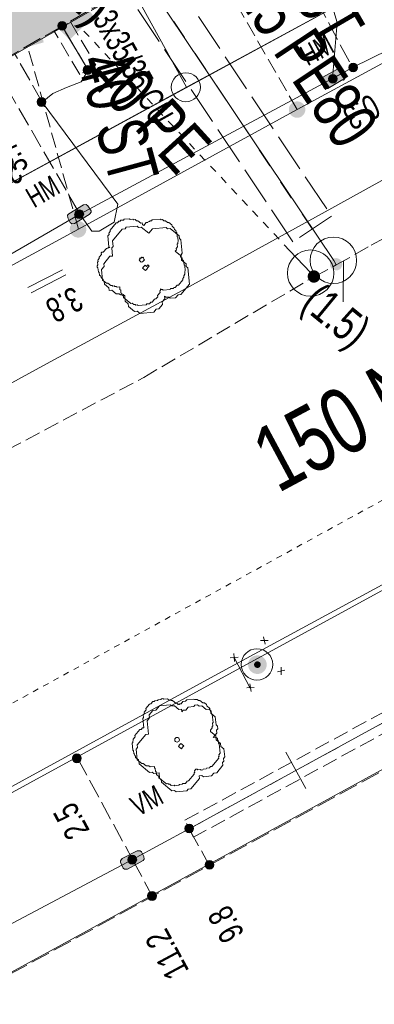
# Model space of a CAD drawing. Header units: metres. Extents: x -740 to 758, y -633 to 854.
# Tile 664 of 1056: x 168 to 176, y -199 to -178. Entities that reach past the tile are written whole.
import ezdxf

# ---------------------------------------------------------------- set-up
doc = ezdxf.new("R2010")
doc.units = ezdxf.units.M
doc.header["$MEASUREMENT"] = 0
for name, pattern in [('125_125', [0.2496, 0.1248, -0.1248]), ('166_166', [0.3328, 0.1664, -0.1664]), ('333_125', [0.4576, 0.3328, -0.1248]), ('333_333', [0.6656, 0.3328, -0.3328]), ('416_125', [0.5408, 0.416, -0.1248]), ('416_416', [0.832, 0.416, -0.416]), ('832_208', [1.04, 0.832, -0.208])]:
    doc.linetypes.add(name, pattern=pattern)
for name, color, linetype in [('Gas.LOVION', 7, 'Continuous'), ('Gis.LOVION', 7, 'Continuous'), ('Grundkarte.LOVION', 7, 'Continuous'), ('Grundkarte_Text.LOVION', 7, 'Continuous'), ('Strom.LOVION', 7, 'Continuous'), ('StromBemass.LOVION', 7, 'Continuous'), ('Wasser.LOVION', 7, 'Continuous')]:
    doc.layers.add(name, color=color, linetype=linetype)
doc.styles.add('ERSTELLTER_STIL_1', font='arial.ttf')

msp = doc.modelspace()

# ---------------------------------------------------------------- hatches: boundary and pattern name
at = {"layer": 'Gas.LOVION', "linetype": 'Continuous', "lineweight": 13}
for points in [[(168.058, -178.841), (168.762, -178.639), (168.683, -178.278), (167.949, -178.482)], [(174.36, -180.202), (174.373, -180.184), (174.384, -180.165), (174.392, -180.144), (174.397, -180.123), (174.4, -180.101), (174.4, -180.079), (174.397, -180.057), (174.392, -180.035), (174.383, -180.015), (174.373, -179.996), (174.36, -179.978), (174.345, -179.962), (174.327, -179.948), (174.309, -179.936), (174.289, -179.927), (174.268, -179.92), (174.246, -179.916), (174.224, -179.914), (174.202, -179.916), (174.18, -179.92), (174.159, -179.927), (174.139, -179.936), (174.121, -179.948), (174.104, -179.962), (174.089, -179.979), (174.076, -179.996), (174.065, -180.016), (174.057, -180.036), (174.052, -180.058), (174.049, -180.08), (174.049, -180.102), (174.052, -180.124), (174.058, -180.145), (174.066, -180.166), (174.076, -180.185), (174.089, -180.203), (174.105, -180.219), (174.122, -180.233), (174.14, -180.245), (174.16, -180.254), (174.181, -180.261), (174.203, -180.265), (174.225, -180.266), (174.247, -180.265), (174.269, -180.26), (174.29, -180.254), (174.31, -180.244), (174.328, -180.232), (174.345, -180.218)], [(174.364, -180.203), (174.377, -180.185), (174.388, -180.166), (174.396, -180.145), (174.401, -180.124), (174.404, -180.102), (174.404, -180.08), (174.401, -180.058), (174.396, -180.036), (174.387, -180.016), (174.377, -179.996), (174.364, -179.978), (174.348, -179.962), (174.331, -179.948), (174.313, -179.937), (174.293, -179.927), (174.272, -179.92), (174.25, -179.916), (174.228, -179.915), (174.206, -179.916), (174.184, -179.921), (174.163, -179.928), (174.143, -179.937), (174.124, -179.949), (174.107, -179.963), (174.092, -179.979), (174.079, -179.997), (174.069, -180.017), (174.061, -180.037), (174.055, -180.059), (174.052, -180.081), (174.052, -180.103), (174.055, -180.125), (174.061, -180.146), (174.069, -180.167), (174.08, -180.186), (174.093, -180.204), (174.108, -180.22), (174.125, -180.234), (174.144, -180.246), (174.164, -180.255), (174.185, -180.262), (174.207, -180.266), (174.229, -180.267), (174.251, -180.266), (174.273, -180.262), (174.294, -180.255), (174.314, -180.245), (174.332, -180.233), (174.349, -180.219)], [(169.638, -182.785), (169.651, -182.767), (169.661, -182.747), (169.669, -182.727), (169.675, -182.705), (169.678, -182.683), (169.677, -182.661), (169.675, -182.639), (169.669, -182.618), (169.661, -182.597), (169.65, -182.578), (169.637, -182.56), (169.622, -182.544), (169.605, -182.53), (169.586, -182.518), (169.566, -182.509), (169.545, -182.502), (169.523, -182.498), (169.501, -182.496), (169.479, -182.498), (169.457, -182.502), (169.436, -182.509), (169.416, -182.518), (169.397, -182.53), (169.38, -182.545), (169.365, -182.561), (169.352, -182.579), (169.342, -182.598), (169.334, -182.619), (169.328, -182.64), (169.325, -182.662), (169.326, -182.684), (169.328, -182.706), (169.334, -182.728), (169.342, -182.748), (169.353, -182.768), (169.366, -182.786), (169.381, -182.802), (169.398, -182.816), (169.417, -182.828), (169.437, -182.837), (169.458, -182.844), (169.48, -182.848), (169.502, -182.849), (169.524, -182.848), (169.546, -182.843), (169.567, -182.837), (169.587, -182.827), (169.606, -182.815), (169.623, -182.801)], [(169.641, -182.791), (169.654, -182.773), (169.665, -182.754), (169.673, -182.733), (169.678, -182.712), (169.681, -182.69), (169.681, -182.668), (169.678, -182.646), (169.672, -182.624), (169.664, -182.604), (169.653, -182.584), (169.64, -182.566), (169.625, -182.55), (169.608, -182.536), (169.589, -182.524), (169.569, -182.515), (169.548, -182.508), (169.526, -182.504), (169.504, -182.503), (169.482, -182.504), (169.46, -182.509), (169.439, -182.516), (169.419, -182.525), (169.401, -182.537), (169.384, -182.551), (169.368, -182.567), (169.356, -182.585), (169.345, -182.605), (169.337, -182.625), (169.331, -182.647), (169.329, -182.669), (169.329, -182.691), (169.332, -182.713), (169.337, -182.734), (169.345, -182.755), (169.356, -182.774), (169.369, -182.792), (169.384, -182.808), (169.402, -182.822), (169.42, -182.834), (169.44, -182.843), (169.461, -182.85), (169.483, -182.854), (169.505, -182.856), (169.527, -182.854), (169.549, -182.85), (169.57, -182.843), (169.59, -182.834), (169.609, -182.822), (169.626, -182.807)]]:
    msp.add_hatch(color=7, dxfattribs=at).paths.add_polyline_path(points)
at = {"layer": 'Grundkarte.LOVION', "linetype": 'Continuous', "lineweight": 18}
msp.add_hatch(color=254, dxfattribs=at).paths.add_polyline_path([(165.245, -176.826), (165.283, -176.911), (166.461, -176.263), (167.572, -178.253), (167.998, -178.98), (170.656, -177.449), (169.114, -174.674)])
at = {"layer": 'Strom.LOVION', "linetype": 'Continuous', "lineweight": 13}
for points in [[(168.695, -178.557), (169.605, -178.04), (169.497, -177.843), (168.587, -178.361)], [(174.889, -179.636), (175.21, -179.442), (175.226, -179.456), (175.253, -179.423), (175.247, -179.365), (175.177, -179.254), (175.129, -179.214), (175.1, -179.217), (174.763, -179.397), (174.736, -179.43), (174.742, -179.488), (174.812, -179.6), (174.799, -179.616), (174.831, -179.642)], [(169.623, -182.146), (169.302, -182.34), (169.275, -182.372), (169.281, -182.431), (169.335, -182.529), (169.367, -182.555), (169.426, -182.55), (169.746, -182.356), (169.786, -182.308), (169.783, -182.278), (169.713, -182.167), (169.681, -182.141)], [(170.567, -196.492), (170.904, -196.311), (170.93, -196.279), (170.925, -196.221), (170.871, -196.122), (170.839, -196.096), (170.78, -196.102), (170.456, -196.266), (170.417, -196.315), (170.42, -196.344), (170.476, -196.471), (170.508, -196.498)]]:
    msp.add_hatch(color=7, dxfattribs=at).paths.add_polyline_path(points)
at = {"layer": 'Strom.LOVION', "linetype": 'Continuous', "lineweight": 18}
for points in [[(173.525, -192.206), (173.54, -192.185), (173.552, -192.163), (173.562, -192.14), (173.568, -192.115), (173.571, -192.09), (173.571, -192.065), (173.567, -192.04), (173.561, -192.015), (173.552, -191.992), (173.54, -191.97), (173.525, -191.95), (173.507, -191.931), (173.488, -191.915), (173.466, -191.902), (173.444, -191.891), (173.42, -191.883), (173.395, -191.879), (173.369, -191.877), (173.344, -191.879), (173.32, -191.884), (173.296, -191.892), (173.273, -191.902), (173.251, -191.916), (173.232, -191.932), (173.215, -191.951), (173.2, -191.971), (173.188, -191.993), (173.179, -192.017), (173.173, -192.041), (173.169, -192.066), (173.17, -192.091), (173.173, -192.116), (173.179, -192.141), (173.189, -192.164), (173.201, -192.186), (173.216, -192.207), (173.233, -192.225), (173.253, -192.241), (173.274, -192.255), (173.297, -192.265), (173.321, -192.273), (173.346, -192.278), (173.371, -192.279), (173.396, -192.278), (173.421, -192.273), (173.445, -192.265), (173.468, -192.254), (173.489, -192.24), (173.508, -192.224)], [(173.426, -192.123), (173.431, -192.116), (173.435, -192.108), (173.438, -192.1), (173.441, -192.091), (173.442, -192.082), (173.442, -192.073), (173.44, -192.064), (173.438, -192.056), (173.435, -192.047), (173.431, -192.04), (173.425, -192.032), (173.419, -192.026), (173.412, -192.02), (173.405, -192.015), (173.396, -192.012), (173.388, -192.009), (173.379, -192.007), (173.37, -192.007), (173.361, -192.007), (173.352, -192.009), (173.344, -192.012), (173.336, -192.016), (173.328, -192.02), (173.321, -192.026), (173.315, -192.033), (173.31, -192.04), (173.306, -192.048), (173.302, -192.056), (173.3, -192.065), (173.299, -192.074), (173.299, -192.083), (173.3, -192.092), (173.302, -192.1), (173.306, -192.109), (173.31, -192.117), (173.315, -192.124), (173.322, -192.13), (173.329, -192.136), (173.336, -192.141), (173.344, -192.145), (173.353, -192.147), (173.362, -192.149), (173.371, -192.15), (173.38, -192.149), (173.388, -192.147), (173.397, -192.144), (173.405, -192.141), (173.413, -192.136), (173.419, -192.13)]]:
    msp.add_hatch(color=150, dxfattribs=at).paths.add_polyline_path(points)
at = {"layer": 'StromBemass.LOVION', "linetype": 'Continuous', "lineweight": 13}
for points in [[(169.233, -178.343), (169.24, -178.333), (169.245, -178.323), (169.25, -178.312), (169.253, -178.301), (169.254, -178.289), (169.254, -178.277), (169.252, -178.266), (169.249, -178.255), (169.245, -178.244), (169.239, -178.233), (169.233, -178.224), (169.225, -178.216), (169.216, -178.208), (169.206, -178.202), (169.195, -178.197), (169.184, -178.193), (169.173, -178.191), (169.161, -178.191), (169.149, -178.191), (169.138, -178.194), (169.127, -178.197), (169.116, -178.202), (169.106, -178.209), (169.097, -178.216), (169.089, -178.225), (169.082, -178.234), (169.077, -178.244), (169.073, -178.255), (169.07, -178.266), (169.068, -178.278), (169.068, -178.29), (169.07, -178.301), (169.073, -178.313), (169.077, -178.323), (169.083, -178.334), (169.09, -178.343), (169.098, -178.352), (169.107, -178.359), (169.117, -178.365), (169.127, -178.37), (169.138, -178.374), (169.15, -178.376), (169.161, -178.377), (169.173, -178.376), (169.185, -178.374), (169.196, -178.37), (169.206, -178.365), (169.216, -178.359), (169.225, -178.351)], [(169.233, -178.343), (169.24, -178.333), (169.245, -178.323), (169.25, -178.312), (169.253, -178.301), (169.254, -178.289), (169.254, -178.277), (169.252, -178.266), (169.249, -178.255), (169.245, -178.244), (169.239, -178.233), (169.233, -178.224), (169.225, -178.216), (169.216, -178.208), (169.206, -178.202), (169.195, -178.197), (169.184, -178.193), (169.173, -178.191), (169.161, -178.191), (169.149, -178.191), (169.138, -178.194), (169.127, -178.197), (169.116, -178.202), (169.106, -178.209), (169.097, -178.216), (169.089, -178.225), (169.082, -178.234), (169.077, -178.244), (169.073, -178.255), (169.07, -178.266), (169.068, -178.278), (169.068, -178.29), (169.07, -178.301), (169.073, -178.313), (169.077, -178.323), (169.083, -178.334), (169.09, -178.343), (169.098, -178.352), (169.107, -178.359), (169.117, -178.365), (169.127, -178.37), (169.138, -178.374), (169.15, -178.376), (169.161, -178.377), (169.173, -178.376), (169.185, -178.374), (169.196, -178.37), (169.206, -178.365), (169.216, -178.359), (169.225, -178.351)], [(169.233, -178.343), (169.24, -178.333), (169.245, -178.323), (169.25, -178.312), (169.253, -178.301), (169.254, -178.289), (169.254, -178.277), (169.252, -178.266), (169.249, -178.255), (169.245, -178.244), (169.239, -178.233), (169.233, -178.224), (169.225, -178.216), (169.216, -178.208), (169.206, -178.202), (169.195, -178.197), (169.184, -178.193), (169.173, -178.191), (169.161, -178.191), (169.149, -178.191), (169.138, -178.194), (169.127, -178.197), (169.116, -178.202), (169.106, -178.209), (169.097, -178.216), (169.089, -178.225), (169.082, -178.234), (169.077, -178.244), (169.073, -178.255), (169.07, -178.266), (169.068, -178.278), (169.068, -178.29), (169.07, -178.301), (169.073, -178.313), (169.077, -178.323), (169.083, -178.334), (169.09, -178.343), (169.098, -178.352), (169.107, -178.359), (169.117, -178.365), (169.127, -178.37), (169.138, -178.374), (169.15, -178.376), (169.161, -178.377), (169.173, -178.376), (169.185, -178.374), (169.196, -178.37), (169.206, -178.365), (169.216, -178.359), (169.225, -178.351)], [(169.782, -179.297), (169.789, -179.288), (169.795, -179.277), (169.799, -179.266), (169.802, -179.254), (169.804, -179.243), (169.804, -179.231), (169.802, -179.219), (169.799, -179.207), (169.795, -179.196), (169.789, -179.186), (169.782, -179.176), (169.774, -179.167), (169.765, -179.16), (169.754, -179.153), (169.744, -179.148), (169.732, -179.145), (169.72, -179.142), (169.708, -179.142), (169.697, -179.142), (169.685, -179.145), (169.673, -179.148), (169.663, -179.154), (169.653, -179.16), (169.643, -179.168), (169.635, -179.176), (169.628, -179.186), (169.622, -179.197), (169.618, -179.208), (169.615, -179.219), (169.614, -179.231), (169.614, -179.243), (169.615, -179.255), (169.618, -179.267), (169.623, -179.278), (169.629, -179.288), (169.636, -179.298), (169.644, -179.306), (169.653, -179.314), (169.663, -179.32), (169.674, -179.326), (169.685, -179.329), (169.697, -179.331), (169.709, -179.332), (169.721, -179.331), (169.733, -179.329), (169.744, -179.325), (169.755, -179.32), (169.765, -179.314), (169.774, -179.306)], [(175.507, -179.242), (175.513, -179.232), (175.519, -179.222), (175.523, -179.211), (175.526, -179.2), (175.528, -179.188), (175.528, -179.176), (175.526, -179.165), (175.523, -179.153), (175.519, -179.142), (175.513, -179.132), (175.506, -179.123), (175.498, -179.114), (175.489, -179.107), (175.479, -179.1), (175.469, -179.095), (175.457, -179.092), (175.446, -179.09), (175.434, -179.089), (175.422, -179.09), (175.411, -179.092), (175.4, -179.096), (175.389, -179.101), (175.379, -179.107), (175.37, -179.114), (175.362, -179.123), (175.355, -179.133), (175.35, -179.143), (175.345, -179.154), (175.343, -179.165), (175.341, -179.177), (175.341, -179.189), (175.343, -179.2), (175.346, -179.212), (175.35, -179.222), (175.356, -179.233), (175.363, -179.242), (175.371, -179.251), (175.38, -179.258), (175.39, -179.264), (175.4, -179.269), (175.411, -179.273), (175.423, -179.275), (175.435, -179.276), (175.446, -179.275), (175.458, -179.273), (175.469, -179.269), (175.48, -179.264), (175.49, -179.258), (175.499, -179.25)], [(175.507, -179.242), (175.513, -179.232), (175.519, -179.222), (175.523, -179.211), (175.526, -179.2), (175.528, -179.188), (175.528, -179.176), (175.526, -179.165), (175.523, -179.153), (175.519, -179.142), (175.513, -179.132), (175.506, -179.123), (175.498, -179.114), (175.489, -179.107), (175.479, -179.1), (175.469, -179.095), (175.457, -179.092), (175.446, -179.09), (175.434, -179.089), (175.422, -179.09), (175.411, -179.092), (175.4, -179.096), (175.389, -179.101), (175.379, -179.107), (175.37, -179.114), (175.362, -179.123), (175.355, -179.133), (175.35, -179.143), (175.345, -179.154), (175.343, -179.165), (175.341, -179.177), (175.341, -179.189), (175.343, -179.2), (175.346, -179.212), (175.35, -179.222), (175.356, -179.233), (175.363, -179.242), (175.371, -179.251), (175.38, -179.258), (175.39, -179.264), (175.4, -179.269), (175.411, -179.273), (175.423, -179.275), (175.435, -179.276), (175.446, -179.275), (175.458, -179.273), (175.469, -179.269), (175.48, -179.264), (175.49, -179.258), (175.499, -179.25)], [(175.068, -179.487), (175.074, -179.477), (175.08, -179.467), (175.084, -179.456), (175.087, -179.445), (175.089, -179.433), (175.089, -179.421), (175.087, -179.41), (175.084, -179.398), (175.08, -179.387), (175.074, -179.377), (175.067, -179.368), (175.059, -179.359), (175.05, -179.352), (175.04, -179.346), (175.03, -179.341), (175.018, -179.337), (175.007, -179.335), (174.995, -179.334), (174.984, -179.335), (174.972, -179.337), (174.961, -179.341), (174.95, -179.346), (174.941, -179.352), (174.932, -179.36), (174.924, -179.368), (174.917, -179.378), (174.911, -179.388), (174.907, -179.399), (174.904, -179.41), (174.902, -179.422), (174.903, -179.434), (174.904, -179.445), (174.907, -179.457), (174.911, -179.467), (174.917, -179.478), (174.924, -179.487), (174.932, -179.496), (174.941, -179.503), (174.951, -179.509), (174.962, -179.514), (174.973, -179.518), (174.984, -179.52), (174.996, -179.521), (175.008, -179.52), (175.019, -179.518), (175.03, -179.514), (175.041, -179.509), (175.051, -179.503), (175.06, -179.495)], [(168.789, -179.987), (168.796, -179.977), (168.802, -179.967), (168.806, -179.956), (168.809, -179.944), (168.81, -179.933), (168.81, -179.921), (168.809, -179.909), (168.806, -179.898), (168.801, -179.887), (168.796, -179.876), (168.789, -179.867), (168.78, -179.858), (168.771, -179.851), (168.761, -179.844), (168.751, -179.839), (168.739, -179.836), (168.728, -179.834), (168.716, -179.833), (168.704, -179.834), (168.693, -179.836), (168.681, -179.84), (168.671, -179.845), (168.661, -179.851), (168.652, -179.859), (168.643, -179.867), (168.637, -179.877), (168.631, -179.887), (168.627, -179.898), (168.624, -179.91), (168.622, -179.922), (168.622, -179.933), (168.624, -179.945), (168.627, -179.957), (168.631, -179.968), (168.637, -179.978), (168.644, -179.987), (168.652, -179.996), (168.661, -180.004), (168.671, -180.01), (168.682, -180.015), (168.693, -180.018), (168.705, -180.021), (168.717, -180.021), (168.728, -180.021), (168.74, -180.018), (168.751, -180.015), (168.762, -180.01), (168.772, -180.003), (168.781, -179.996)], [(169.602, -182.41), (169.61, -182.4), (169.615, -182.39), (169.62, -182.378), (169.623, -182.367), (169.624, -182.355), (169.624, -182.343), (169.623, -182.331), (169.62, -182.319), (169.615, -182.308), (169.609, -182.297), (169.602, -182.287), (169.594, -182.279), (169.584, -182.271), (169.574, -182.264), (169.563, -182.259), (169.552, -182.256), (169.54, -182.253), (169.528, -182.253), (169.516, -182.253), (169.504, -182.256), (169.492, -182.26), (169.481, -182.265), (169.471, -182.271), (169.462, -182.279), (169.454, -182.288), (169.447, -182.298), (169.441, -182.308), (169.436, -182.319), (169.433, -182.331), (169.432, -182.343), (169.432, -182.355), (169.434, -182.367), (169.437, -182.379), (169.441, -182.39), (169.447, -182.401), (169.454, -182.411), (169.462, -182.419), (169.472, -182.427), (169.482, -182.433), (169.493, -182.439), (169.504, -182.442), (169.516, -182.444), (169.528, -182.445), (169.54, -182.444), (169.552, -182.442), (169.564, -182.438), (169.575, -182.433), (169.585, -182.427), (169.594, -182.419)], [(169.552, -194.16), (169.559, -194.151), (169.565, -194.14), (169.569, -194.129), (169.572, -194.117), (169.573, -194.105), (169.573, -194.093), (169.572, -194.082), (169.569, -194.07), (169.564, -194.059), (169.558, -194.048), (169.551, -194.039), (169.543, -194.03), (169.534, -194.022), (169.524, -194.016), (169.513, -194.011), (169.502, -194.007), (169.49, -194.005), (169.478, -194.004), (169.466, -194.005), (169.454, -194.007), (169.443, -194.011), (169.432, -194.016), (169.422, -194.023), (169.413, -194.03), (169.404, -194.039), (169.397, -194.049), (169.392, -194.059), (169.387, -194.071), (169.384, -194.082), (169.383, -194.094), (169.383, -194.106), (169.384, -194.118), (169.387, -194.13), (169.392, -194.141), (169.398, -194.151), (169.405, -194.161), (169.413, -194.17), (169.422, -194.177), (169.432, -194.184), (169.443, -194.189), (169.455, -194.192), (169.466, -194.194), (169.478, -194.195), (169.49, -194.194), (169.502, -194.192), (169.513, -194.188), (169.524, -194.183), (169.534, -194.177), (169.544, -194.169)], [(171.974, -195.676), (171.981, -195.667), (171.987, -195.656), (171.991, -195.645), (171.994, -195.634), (171.995, -195.622), (171.995, -195.61), (171.994, -195.598), (171.991, -195.587), (171.986, -195.576), (171.981, -195.565), (171.974, -195.556), (171.965, -195.547), (171.956, -195.54), (171.946, -195.533), (171.935, -195.528), (171.924, -195.525), (171.912, -195.522), (171.901, -195.522), (171.889, -195.523), (171.877, -195.525), (171.866, -195.528), (171.855, -195.534), (171.845, -195.54), (171.836, -195.548), (171.828, -195.556), (171.821, -195.566), (171.815, -195.576), (171.811, -195.587), (171.808, -195.599), (171.807, -195.611), (171.807, -195.623), (171.808, -195.634), (171.811, -195.646), (171.815, -195.657), (171.821, -195.667), (171.828, -195.677), (171.836, -195.685), (171.846, -195.693), (171.856, -195.699), (171.866, -195.704), (171.878, -195.708), (171.889, -195.71), (171.901, -195.711), (171.913, -195.71), (171.925, -195.708), (171.936, -195.704), (171.947, -195.699), (171.957, -195.693), (171.966, -195.685)], [(170.746, -196.35), (170.753, -196.341), (170.758, -196.33), (170.763, -196.319), (170.766, -196.308), (170.767, -196.296), (170.767, -196.284), (170.766, -196.272), (170.763, -196.26), (170.758, -196.249), (170.752, -196.239), (170.745, -196.229), (170.737, -196.221), (170.728, -196.213), (170.718, -196.207), (170.707, -196.202), (170.696, -196.198), (170.684, -196.196), (170.672, -196.195), (170.66, -196.196), (170.648, -196.198), (170.637, -196.202), (170.626, -196.207), (170.616, -196.213), (170.607, -196.221), (170.599, -196.23), (170.592, -196.239), (170.586, -196.25), (170.582, -196.261), (170.579, -196.273), (170.577, -196.284), (170.577, -196.296), (170.579, -196.308), (170.582, -196.32), (170.586, -196.331), (170.592, -196.341), (170.599, -196.351), (170.607, -196.359), (170.617, -196.367), (170.627, -196.373), (170.638, -196.378), (170.649, -196.382), (170.661, -196.384), (170.673, -196.385), (170.684, -196.384), (170.696, -196.382), (170.708, -196.378), (170.718, -196.373), (170.728, -196.367), (170.738, -196.359)], [(170.746, -196.35), (170.753, -196.341), (170.758, -196.33), (170.763, -196.319), (170.766, -196.308), (170.767, -196.296), (170.767, -196.284), (170.766, -196.272), (170.763, -196.26), (170.758, -196.249), (170.752, -196.239), (170.745, -196.229), (170.737, -196.221), (170.728, -196.213), (170.718, -196.207), (170.707, -196.202), (170.696, -196.198), (170.684, -196.196), (170.672, -196.195), (170.66, -196.196), (170.648, -196.198), (170.637, -196.202), (170.626, -196.207), (170.616, -196.213), (170.607, -196.221), (170.599, -196.23), (170.592, -196.239), (170.586, -196.25), (170.582, -196.261), (170.579, -196.273), (170.577, -196.284), (170.577, -196.296), (170.579, -196.308), (170.582, -196.32), (170.586, -196.331), (170.592, -196.341), (170.599, -196.351), (170.607, -196.359), (170.617, -196.367), (170.627, -196.373), (170.638, -196.378), (170.649, -196.382), (170.661, -196.384), (170.673, -196.385), (170.684, -196.384), (170.696, -196.382), (170.708, -196.378), (170.718, -196.373), (170.728, -196.367), (170.738, -196.359)], [(172.409, -196.457), (172.416, -196.448), (172.421, -196.438), (172.426, -196.427), (172.429, -196.416), (172.43, -196.404), (172.43, -196.392), (172.428, -196.381), (172.426, -196.37), (172.421, -196.359), (172.416, -196.349), (172.409, -196.339), (172.401, -196.331), (172.392, -196.324), (172.382, -196.317), (172.372, -196.313), (172.36, -196.309), (172.349, -196.307), (172.338, -196.306), (172.326, -196.307), (172.315, -196.309), (172.304, -196.313), (172.293, -196.318), (172.283, -196.324), (172.274, -196.331), (172.266, -196.34), (172.26, -196.349), (172.254, -196.359), (172.25, -196.37), (172.247, -196.381), (172.246, -196.393), (172.246, -196.405), (172.247, -196.416), (172.25, -196.427), (172.254, -196.438), (172.26, -196.448), (172.267, -196.458), (172.275, -196.466), (172.284, -196.473), (172.294, -196.48), (172.304, -196.484), (172.315, -196.488), (172.327, -196.49), (172.338, -196.491), (172.35, -196.49), (172.361, -196.488), (172.372, -196.484), (172.383, -196.479), (172.392, -196.473), (172.401, -196.466)], [(171.172, -197.135), (171.179, -197.126), (171.185, -197.115), (171.19, -197.104), (171.193, -197.092), (171.194, -197.08), (171.194, -197.068), (171.193, -197.056), (171.189, -197.044), (171.185, -197.033), (171.179, -197.022), (171.172, -197.013), (171.164, -197.004), (171.154, -196.996), (171.144, -196.99), (171.133, -196.985), (171.122, -196.981), (171.11, -196.979), (171.098, -196.978), (171.086, -196.979), (171.074, -196.981), (171.062, -196.985), (171.051, -196.99), (171.041, -196.997), (171.032, -197.004), (171.024, -197.013), (171.017, -197.023), (171.011, -197.034), (171.007, -197.045), (171.004, -197.057), (171.002, -197.069), (171.002, -197.081), (171.004, -197.093), (171.007, -197.104), (171.011, -197.116), (171.017, -197.126), (171.024, -197.136), (171.032, -197.145), (171.042, -197.152), (171.052, -197.159), (171.063, -197.164), (171.074, -197.168), (171.086, -197.17), (171.098, -197.17), (171.11, -197.17), (171.122, -197.167), (171.134, -197.164), (171.145, -197.158), (171.155, -197.152), (171.164, -197.144)]]:
    msp.add_hatch(color=7, dxfattribs=at).paths.add_polyline_path(points)
at = {"layer": 'Wasser.LOVION', "linetype": 'Continuous', "lineweight": 13}
for points in [[(169.319, -178.585), (169.845, -178.075), (169.596, -177.789), (169.056, -178.315)], [(175.169, -183.517), (175.179, -183.503), (175.187, -183.488), (175.193, -183.473), (175.198, -183.457), (175.2, -183.44), (175.2, -183.423), (175.197, -183.407), (175.193, -183.39), (175.187, -183.375), (175.179, -183.36), (175.169, -183.347), (175.157, -183.334), (175.144, -183.324), (175.13, -183.315), (175.115, -183.308), (175.099, -183.303), (175.083, -183.3), (175.066, -183.299), (175.049, -183.3), (175.033, -183.303), (175.017, -183.308), (175.002, -183.315), (174.988, -183.324), (174.975, -183.335), (174.963, -183.347), (174.953, -183.361), (174.945, -183.376), (174.939, -183.391), (174.935, -183.407), (174.933, -183.424), (174.933, -183.441), (174.935, -183.457), (174.94, -183.474), (174.946, -183.489), (174.954, -183.504), (174.964, -183.517), (174.975, -183.53), (174.988, -183.54), (175.002, -183.549), (175.018, -183.556), (175.034, -183.561), (175.05, -183.564), (175.067, -183.565), (175.083, -183.564), (175.1, -183.561), (175.116, -183.556), (175.131, -183.549), (175.145, -183.54), (175.158, -183.529)], [(175.169, -183.517), (175.179, -183.503), (175.187, -183.488), (175.193, -183.473), (175.198, -183.457), (175.2, -183.44), (175.2, -183.423), (175.197, -183.407), (175.193, -183.39), (175.187, -183.375), (175.179, -183.36), (175.169, -183.347), (175.157, -183.334), (175.144, -183.324), (175.13, -183.315), (175.115, -183.308), (175.099, -183.303), (175.083, -183.3), (175.066, -183.299), (175.049, -183.3), (175.033, -183.303), (175.017, -183.308), (175.002, -183.315), (174.988, -183.324), (174.975, -183.335), (174.963, -183.347), (174.953, -183.361), (174.945, -183.376), (174.939, -183.391), (174.935, -183.407), (174.933, -183.424), (174.933, -183.441), (174.935, -183.457), (174.94, -183.474), (174.946, -183.489), (174.954, -183.504), (174.964, -183.517), (174.975, -183.53), (174.988, -183.54), (175.002, -183.549), (175.018, -183.556), (175.034, -183.561), (175.05, -183.564), (175.067, -183.565), (175.083, -183.564), (175.1, -183.561), (175.116, -183.556), (175.131, -183.549), (175.145, -183.54), (175.158, -183.529)], [(174.689, -183.779), (174.699, -183.765), (174.707, -183.75), (174.713, -183.735), (174.717, -183.719), (174.719, -183.702), (174.719, -183.686), (174.717, -183.669), (174.713, -183.653), (174.707, -183.638), (174.699, -183.623), (174.689, -183.61), (174.677, -183.598), (174.664, -183.587), (174.65, -183.578), (174.635, -183.571), (174.62, -183.566), (174.603, -183.563), (174.587, -183.562), (174.57, -183.563), (174.554, -183.566), (174.538, -183.572), (174.523, -183.579), (174.509, -183.588), (174.496, -183.598), (174.485, -183.61), (174.475, -183.624), (174.467, -183.639), (174.461, -183.654), (174.457, -183.67), (174.455, -183.687), (174.455, -183.703), (174.457, -183.72), (174.461, -183.736), (174.467, -183.751), (174.475, -183.766), (174.485, -183.779), (174.497, -183.791), (174.51, -183.802), (174.524, -183.811), (174.539, -183.818), (174.555, -183.823), (174.571, -183.826), (174.587, -183.827), (174.604, -183.826), (174.62, -183.823), (174.636, -183.817), (174.651, -183.81), (174.665, -183.801), (174.678, -183.791)], [(174.691, -183.78), (174.701, -183.767), (174.709, -183.752), (174.715, -183.737), (174.719, -183.721), (174.721, -183.704), (174.721, -183.688), (174.719, -183.671), (174.714, -183.655), (174.708, -183.639), (174.7, -183.625), (174.69, -183.611), (174.679, -183.599), (174.666, -183.589), (174.652, -183.58), (174.637, -183.573), (174.621, -183.568), (174.605, -183.565), (174.588, -183.564), (174.571, -183.565), (174.555, -183.568), (174.539, -183.573), (174.524, -183.58), (174.51, -183.589), (174.497, -183.6), (174.486, -183.612), (174.476, -183.626), (174.468, -183.64), (174.462, -183.656), (174.458, -183.672), (174.456, -183.688), (174.456, -183.705), (174.458, -183.722), (174.463, -183.738), (174.469, -183.753), (174.477, -183.768), (174.487, -183.781), (174.498, -183.793), (174.511, -183.804), (174.525, -183.813), (174.54, -183.82), (174.556, -183.825), (174.572, -183.828), (174.589, -183.829), (174.605, -183.828), (174.622, -183.825), (174.638, -183.819), (174.653, -183.812), (174.667, -183.803), (174.679, -183.793)]]:
    msp.add_hatch(color=7, dxfattribs=at).paths.add_polyline_path(points)

# ---------------------------------------------------------------- linework, layer by layer
at = {"layer": 'Gas.LOVION', "color": 5, "linetype": 'Continuous', "lineweight": 18}
msp.add_lwpolyline([(166.784, -193.625), (158.626, -198.147), (154.364, -200.352), (134.201, -211.486), (132.021, -207.325), (130.418, -204.526), (130.113, -203.979), (134.148, -201.723), (134.904, -201.294), (139.063, -199.085), (142.828, -197.091), (148.926, -193.864), (150.912, -192.857), (152.182, -192.098), (157.696, -189.091), (162.971, -186.21), (164.375, -185.452), (165.035, -185.107), (169.512, -182.674), (174.224, -180.086), (177.957, -178.065), (180.415, -176.746), (185.326, -174.079), (185.549, -173.939)], dxfattribs=at)
at = {"layer": 'Gas.LOVION', "color": 5, "linetype": '333_125', "lineweight": 18}
for points in [[(174.224, -180.086), (172.23, -176.616)], [(169.512, -182.674), (168.417, -178.732)]]:
    msp.add_lwpolyline(points, dxfattribs=at)
at = {"layer": 'Gas.LOVION', "color": 5, "linetype": '125_125', "lineweight": 18}
msp.add_lwpolyline([(166.784, -193.625), (178.467, -187.208), (184.58, -183.832), (192.114, -179.873), (192.491, -179.644)], dxfattribs=at)
at = {"layer": 'Gis.LOVION', "color": 44, "linetype": 'Continuous', "lineweight": 18}
msp.add_lwpolyline([(193.84, -180.754), (154.632, -202.188)], dxfattribs=at)
for points in [[(171.278, -183.965), (171.281, -183.994), (171.268, -184.01), (171.271, -184.039), (171.218, -184.104), (171.221, -184.133), (171.181, -184.181), (171.152, -184.184), (171.099, -184.248), (171.07, -184.251), (171.043, -184.283), (170.985, -184.289), (170.972, -184.305), (170.796, -184.322), (170.78, -184.309), (170.751, -184.312), (170.734, -184.299), (170.705, -184.301), (170.673, -184.275), (170.644, -184.278), (170.483, -184.146), (170.48, -184.117), (170.448, -184.09), (170.445, -184.061), (170.429, -184.048), (170.423, -183.989), (170.407, -183.976), (170.402, -183.917), (170.343, -183.923), (170.327, -183.91), (170.298, -183.913), (170.282, -183.9), (170.252, -183.902), (170.236, -183.889), (170.207, -183.892), (170.143, -183.839), (170.113, -183.842), (170.049, -183.789), (170.046, -183.76), (169.998, -183.72), (169.995, -183.691), (169.963, -183.665), (169.957, -183.606), (169.941, -183.593), (169.933, -183.505), (169.917, -183.492), (169.914, -183.463), (169.927, -183.447), (169.921, -183.388), (169.934, -183.372), (169.932, -183.343), (169.958, -183.31), (169.955, -183.281), (170.008, -183.217), (170.005, -183.188), (170.018, -183.172), (170.048, -183.169), (170.114, -183.088), (170.143, -183.086), (170.156, -183.069), (170.185, -183.067), (170.169, -183.053), (170.146, -182.819), (170.173, -182.787), (170.17, -182.758), (170.196, -182.726), (170.194, -182.696), (170.326, -182.536), (170.355, -182.533), (170.381, -182.501), (170.411, -182.498), (170.424, -182.482), (170.482, -182.476), (170.496, -182.46), (170.613, -182.448), (170.629, -182.462), (170.687, -182.456), (170.703, -182.469), (170.733, -182.466), (170.765, -182.493), (170.794, -182.49), (170.858, -182.543), (170.888, -182.54), (170.89, -182.569), (170.923, -182.596), (170.975, -182.531), (171.005, -182.528), (171.018, -182.512), (171.047, -182.509), (171.06, -182.493), (171.09, -182.491), (171.103, -182.474), (171.279, -182.457), (171.295, -182.47), (171.324, -182.468), (171.356, -182.494), (171.385, -182.491), (171.434, -182.531), (171.463, -182.528), (171.527, -182.581), (171.53, -182.61), (171.578, -182.65), (171.581, -182.679), (171.613, -182.705), (171.616, -182.735), (171.632, -182.748), (171.641, -182.836), (171.657, -182.849), (171.665, -182.937), (171.652, -182.953), (171.655, -182.982), (171.642, -182.998), (171.647, -183.057), (171.621, -183.089), (171.624, -183.118), (171.598, -183.15), (171.71, -183.243), (171.713, -183.272), (171.745, -183.298), (171.748, -183.328), (171.78, -183.354), (171.789, -183.442), (171.805, -183.455), (171.816, -183.572), (171.803, -183.588), (171.809, -183.647), (171.782, -183.679), (171.785, -183.708), (171.759, -183.74), (171.762, -183.77), (171.669, -183.882), (171.64, -183.885), (171.6, -183.933), (171.571, -183.936), (171.558, -183.952), (171.499, -183.958), (171.486, -183.974), (171.34, -183.988), (171.323, -183.975), (171.294, -183.978)], [(170.909, -183.365), (170.896, -183.381), (170.867, -183.384), (170.819, -183.345), (170.832, -183.329), (170.845, -183.312), (170.829, -183.299), (170.858, -183.296), (170.871, -183.28), (170.887, -183.294), (170.901, -183.277), (170.917, -183.291), (170.92, -183.32), (170.936, -183.333), (170.922, -183.349)], [(172.041, -194.338), (172.015, -194.37), (172.018, -194.399), (172.004, -194.416), (172.007, -194.445), (171.888, -194.589), (171.859, -194.592), (171.819, -194.641), (171.761, -194.646), (171.748, -194.662), (171.689, -194.668), (171.676, -194.684), (171.588, -194.693), (171.572, -194.679), (171.514, -194.685), (171.481, -194.659), (171.452, -194.662), (171.436, -194.648), (171.407, -194.651), (171.246, -194.519), (171.243, -194.49), (171.195, -194.45), (171.189, -194.392), (171.173, -194.379), (171.167, -194.32), (171.151, -194.307), (171.149, -194.278), (171.061, -194.286), (171.029, -194.26), (170.97, -194.265), (170.906, -194.213), (170.876, -194.215), (170.812, -194.163), (170.809, -194.133), (170.745, -194.081), (170.742, -194.051), (170.726, -194.038), (170.723, -194.009), (170.707, -193.996), (170.701, -193.937), (170.685, -193.924), (170.671, -193.777), (170.684, -193.761), (170.681, -193.732), (170.695, -193.716), (170.692, -193.687), (170.731, -193.639), (170.729, -193.609), (170.834, -193.481), (170.863, -193.478), (170.89, -193.446), (170.919, -193.443), (170.899, -193.238), (170.912, -193.222), (170.907, -193.163), (170.933, -193.131), (170.93, -193.102), (170.97, -193.054), (170.967, -193.024), (171.046, -192.928), (171.075, -192.925), (171.115, -192.877), (171.144, -192.874), (171.158, -192.858), (171.216, -192.852), (171.229, -192.836), (171.288, -192.83), (171.301, -192.814), (171.33, -192.812), (171.346, -192.825), (171.434, -192.816), (171.466, -192.843), (171.496, -192.84), (171.512, -192.853), (171.541, -192.85), (171.621, -192.916), (171.651, -192.913), (171.653, -192.943), (171.683, -192.94), (171.696, -192.924), (171.725, -192.921), (171.765, -192.873), (171.823, -192.867), (171.85, -192.835), (171.996, -192.82), (172.012, -192.834), (172.071, -192.828), (172.103, -192.854), (172.132, -192.851), (172.196, -192.904), (172.226, -192.901), (172.274, -192.941), (172.277, -192.97), (172.341, -193.023), (172.344, -193.052), (172.376, -193.079), (172.382, -193.137), (172.398, -193.151), (172.415, -193.326), (172.402, -193.342), (172.408, -193.401), (172.394, -193.417), (172.397, -193.446), (172.358, -193.494), (172.361, -193.524), (172.473, -193.616), (172.476, -193.645), (172.508, -193.672), (172.511, -193.701), (172.527, -193.714), (172.533, -193.773), (172.549, -193.786), (172.569, -193.991), (172.542, -194.023), (172.545, -194.052), (172.532, -194.068), (172.535, -194.098), (172.39, -194.274), (172.36, -194.277), (172.334, -194.309), (172.275, -194.315), (172.262, -194.331), (172.204, -194.337), (172.19, -194.353), (172.161, -194.356), (172.145, -194.343), (172.086, -194.348), (172.07, -194.335)]]:
    msp.add_lwpolyline(points, close=True, dxfattribs=at)
msp.add_circle((171.638, -193.701), 0.0502, dxfattribs=at)
at = {"layer": 'Grundkarte.LOVION', "color": 8, "linetype": 'Continuous', "lineweight": 18}
for points in [[(164.164, -156.39), (167.222, -161.973), (172.976, -172.464), (173.046, -172.575), (175.743, -177.484), (171.842, -179.609), (170.656, -177.449), (169.114, -174.674), (163.327, -164.156), (158.117, -154.705), (160.403, -153.3)], [(196.655, -183.094), (190.903, -186.228), (178.193, -193.175), (136.111, -216.205), (116.052, -227.181), (110.888, -229.991), (103.805, -216.792), (116.875, -209.603), (130.121, -202.397), (136.77, -198.762), (140.638, -196.61), (144.513, -194.517), (145.887, -193.762), (148.466, -192.328), (151.188, -190.85), (152.366, -190.203), (156.24, -188.11), (159.945, -186.092), (164.041, -183.859), (175.743, -177.484), (179.67, -175.327), (183.57, -173.202), (184.186, -172.846)], [(196.655, -183.094), (190.903, -186.228), (178.193, -193.175), (136.111, -216.205), (116.052, -227.181), (110.888, -229.991), (103.805, -216.792), (116.875, -209.603), (130.121, -202.397), (136.77, -198.762), (140.638, -196.61), (144.513, -194.517), (145.887, -193.762), (148.466, -192.328), (151.188, -190.85), (152.366, -190.203), (156.24, -188.11), (159.945, -186.092), (164.041, -183.859), (175.743, -177.484), (179.67, -175.327), (183.57, -173.202), (184.186, -172.846)], [(187.335, -175.434), (185.738, -176.329), (183.69, -177.446), (180.718, -179.096), (177.741, -180.688), (174.769, -182.338), (171.824, -183.956), (168.82, -185.579), (165.875, -187.197), (162.898, -188.789), (159.926, -190.439), (156.981, -192.057), (153.977, -193.681), (151.032, -195.299)], [(193.731, -180.691), (190.956, -182.233), (186.296, -184.757), (177.094, -189.795), (172.435, -192.319), (163.233, -197.357), (158.574, -199.881), (153.973, -202.4), (149.34, -204.892), (144.457, -207.557), (139.602, -210.189), (134.778, -212.848), (120.211, -220.745), (115.328, -223.409), (110.473, -226.042), (109.151, -226.733)], [(222.442, -267.881), (218.982, -266.653), (213.2, -264.647), (210.205, -263.639), (209.164, -263.268), (203.166, -264.8), (195.265, -266.814), (191.223, -267.801), (189.575, -268.169), (183.041, -272.384), (178.422, -275.318), (173.834, -278.279), (171.161, -279.959), (166.335, -270.5), (157.869, -253.742), (146.567, -234.276), (138.456, -220.232), (136.111, -216.205), (178.193, -193.175), (194.146, -222.117), (206.855, -215.17), (224.134, -205.678)]]:
    msp.add_lwpolyline(points, dxfattribs=at)
for points in [[(165.245, -176.826), (159.426, -166.282), (154.319, -156.968), (158.117, -154.705), (163.327, -164.156), (169.114, -174.674), (170.656, -177.449), (171.842, -179.609), (167.942, -181.734), (165.283, -176.911)], [(165.245, -176.826), (169.114, -174.674), (170.656, -177.449), (167.998, -178.98), (167.572, -178.253), (166.461, -176.263), (165.283, -176.911)]]:
    msp.add_lwpolyline(points, close=True, dxfattribs=at)
at = {"layer": 'Grundkarte.LOVION', "color": 253, "linetype": 'Continuous', "lineweight": 18}
for points in [[(184.186, -172.846), (183.57, -173.202), (179.67, -175.327), (175.743, -177.484), (164.041, -183.859), (159.945, -186.092), (156.24, -188.11), (152.366, -190.203)], [(136.111, -216.205), (178.193, -193.175), (194.146, -222.117), (206.855, -215.17), (224.134, -205.678), (206.855, -215.17), (194.146, -222.117), (178.193, -193.175), (190.903, -186.228), (196.655, -183.094)], [(136.111, -216.205), (178.193, -193.175), (194.146, -222.117), (206.855, -215.17), (224.134, -205.678)]]:
    msp.add_lwpolyline(points, dxfattribs=at)
at = {"layer": 'Grundkarte.LOVION', "color": 9, "linetype": 'Continuous', "lineweight": 18}
for points in [[(171.367, -184.119), (171.373, -184.177), (171.32, -184.241), (171.326, -184.3), (171.246, -184.396), (171.188, -184.402), (171.135, -184.466), (170.842, -184.495), (170.778, -184.442), (170.719, -184.448), (170.591, -184.342), (170.585, -184.284), (170.521, -184.231), (170.509, -184.114), (170.477, -184.087), (170.419, -184.093), (170.387, -184.067), (170.328, -184.072), (170.232, -183.993), (170.173, -183.999), (170.167, -183.94), (170.071, -183.861), (170.065, -183.802), (170.033, -183.776), (170.01, -183.542), (170.063, -183.478), (170.057, -183.419), (170.189, -183.258), (170.248, -183.253), (170.231, -183.077), (170.257, -183.045), (170.246, -182.928), (170.457, -182.671), (170.516, -182.665), (170.542, -182.633), (170.776, -182.61), (170.808, -182.636), (170.867, -182.631), (171.028, -182.763), (171.107, -182.666), (171.4, -182.638), (171.432, -182.664), (171.49, -182.658), (171.683, -182.817), (171.689, -182.875), (171.721, -182.902), (171.75, -183.194), (171.723, -183.227), (171.735, -183.344), (171.831, -183.423), (171.837, -183.481), (171.869, -183.508), (171.903, -183.859), (171.718, -184.084), (171.66, -184.09), (171.607, -184.154), (171.49, -184.166), (171.458, -184.139), (171.399, -184.145)], [(170.985, -183.535), (170.959, -183.567), (170.894, -183.515), (170.921, -183.482), (170.947, -183.45), (170.979, -183.477), (171.006, -183.445), (171.038, -183.471), (171.011, -183.503)], [(172.114, -194.479), (172.12, -194.537), (171.935, -194.762), (171.876, -194.768), (171.85, -194.8), (171.616, -194.823), (171.584, -194.797), (171.525, -194.802), (171.3, -194.617), (171.294, -194.559), (171.262, -194.532), (171.251, -194.415), (171.134, -194.427), (171.101, -194.4), (171.043, -194.406), (170.818, -194.221), (170.812, -194.163), (170.78, -194.136), (170.757, -193.902), (170.784, -193.87), (170.778, -193.811), (170.963, -193.586), (171.021, -193.581), (170.993, -193.288), (171.045, -193.224), (171.04, -193.165), (171.119, -193.069), (171.178, -193.063), (171.257, -192.967), (171.491, -192.944), (171.523, -192.97), (171.582, -192.964), (171.678, -193.044), (171.737, -193.038), (171.742, -193.096), (171.769, -193.064), (171.827, -193.059), (171.88, -192.994), (171.997, -192.983), (172.024, -192.951), (172.082, -192.945), (172.114, -192.971), (172.173, -192.966), (172.269, -193.045), (172.328, -193.039), (172.36, -193.066), (172.366, -193.124), (172.462, -193.203), (172.479, -193.379), (172.512, -193.405), (172.517, -193.464), (172.491, -193.496), (172.497, -193.555), (172.417, -193.651), (172.476, -193.645), (172.482, -193.704), (172.578, -193.783), (172.584, -193.842), (172.648, -193.895), (172.665, -194.07), (172.639, -194.102), (172.644, -194.161), (172.618, -194.193), (172.624, -194.252), (172.492, -194.412), (172.433, -194.418), (172.38, -194.482), (172.205, -194.499), (172.173, -194.473)], [(171.758, -193.863), (171.732, -193.895), (171.668, -193.843), (171.694, -193.81), (171.72, -193.778), (171.785, -193.831)]]:
    msp.add_lwpolyline(points, close=True, dxfattribs=at)
msp.add_circle((171.827, -179.608), 0.313, dxfattribs=at)
at = {"layer": 'Strom.LOVION', "color": 150, "linetype": 'Continuous', "lineweight": 18}
for points in [[(156.701, -188.434), (157.059, -189.079), (158.015, -188.572), (161.565, -187.101), (162.152, -186.749), (167.034, -183.788), (167.637, -183.449), (169.539, -182.347), (174.986, -179.42), (175.17, -179.328), (175.422, -179.185), (177.776, -178.024), (178.558, -177.563), (182.667, -175.152), (183.204, -174.892), (185.404, -173.82)], [(196.058, -182.576), (193.76, -183.865), (187.205, -187.255), (182.195, -190.73), (176.992, -192.834), (171.901, -195.623), (170.68, -196.289), (163.669, -200.004), (163.186, -199.903), (158.198, -190.903), (158.342, -190.564), (158.668, -190.266), (159.203, -189.845), (159.615, -189.376), (159.34, -188.826), (158.95, -188.613), (158.157, -188.824)]]:
    msp.add_lwpolyline(points, dxfattribs=at)
at = {"layer": 'Strom.LOVION', "color": 5, "linetype": 'Continuous', "lineweight": 18}
for points in [[(174.986, -179.42), (175.09, -178.213), (174.913, -177.609), (174.337, -177.163), (173.561, -176.929), (172.612, -176.903), (172.397, -176.511)], [(169.539, -182.347), (169.797, -182.72), (169.959, -182.719), (170.28, -182.525), (170.36, -182.133), (168.726, -179.929), (168.959, -179.743), (169.256, -179.611), (169.57, -179.491), (169.723, -179.24), (169.157, -178.29)]]:
    msp.add_lwpolyline(points, dxfattribs=at)
at = {"layer": 'Strom.LOVION', "color": 7, "linetype": '333_125', "lineweight": 13}
for points in [[(169.89, -179.135), (169.539, -179.332), (168.99, -178.395), (169.34, -178.199)], [(176.887, -192.667), (177.084, -193.017), (171.993, -195.806), (171.809, -195.44)]]:
    msp.add_lwpolyline(points, close=True, dxfattribs=at)
at = {"layer": 'Strom.LOVION', "color": 9, "linetype": '333_333', "lineweight": 18}
for points in [[(169.173, -178.304), (169.723, -179.24)], [(171.901, -195.623), (176.992, -192.834)]]:
    msp.add_lwpolyline(points, dxfattribs=at)
at = {"layer": 'Strom.LOVION', "color": 7, "linetype": 'Continuous', "lineweight": 13}
for points in [[(174.889, -179.636), (174.831, -179.642), (174.799, -179.616), (174.812, -179.6), (174.742, -179.488), (174.736, -179.43), (174.763, -179.397), (175.1, -179.217), (175.129, -179.214), (175.177, -179.254), (175.247, -179.365), (175.253, -179.423), (175.226, -179.456), (175.21, -179.442)], [(169.426, -182.55), (169.367, -182.555), (169.335, -182.529), (169.281, -182.431), (169.275, -182.372), (169.302, -182.34), (169.623, -182.146), (169.681, -182.141), (169.713, -182.167), (169.783, -182.278), (169.786, -182.308), (169.76, -182.34), (169.746, -182.356)], [(170.567, -196.492), (170.508, -196.498), (170.476, -196.471), (170.42, -196.344), (170.417, -196.315), (170.456, -196.266), (170.78, -196.102), (170.839, -196.096), (170.871, -196.122), (170.925, -196.221), (170.93, -196.279), (170.904, -196.311)]]:
    msp.add_lwpolyline(points, close=True, dxfattribs=at)
at = {"layer": 'Strom.LOVION', "color": 250, "linetype": 'Continuous', "lineweight": 18}
for points in [[(173.439, -191.556), (173.601, -191.555)], [(173.505, -191.476), (173.535, -191.635)], [(172.781, -191.931), (172.957, -191.914)], [(172.86, -191.834), (172.878, -192.01)], [(173.801, -192.23), (173.96, -192.2)], [(173.88, -192.134), (173.881, -192.296)], [(173.14, -192.576), (173.302, -192.574)], [(173.206, -192.495), (173.236, -192.655)]]:
    msp.add_lwpolyline(points, dxfattribs=at)
at = {"layer": 'Strom.LOVION', "color": 7, "linetype": 'Continuous', "lineweight": 13}
for points in [[(172.869, -191.922), (173.214, -192.583)], [(174.417, -194.756), (173.985, -193.971)]]:
    msp.add_lwpolyline(points, dxfattribs=at)
msp.add_circle((173.361, -192.074), 0.34, dxfattribs=at)
at = {"layer": 'StromBemass.LOVION', "color": 7, "linetype": '416_125', "lineweight": 13}
for points in [[(172.397, -176.511), (173.63, -175.828), (175.422, -179.185), (174.986, -179.42)], [(170.64, -177.436), (169.157, -178.29), (167.687, -179.129), (169.539, -182.347)], [(169.723, -179.24), (169.157, -178.29)], [(168.726, -179.929), (168.136, -178.878)], [(180.932, -191.71), (177.411, -193.636), (163.818, -201.068)], [(169.491, -194.1), (170.68, -196.289), (171.096, -197.061)], [(171.901, -195.623), (172.332, -196.408)]]:
    msp.add_lwpolyline(points, dxfattribs=at)
at = {"layer": 'StromBemass.LOVION', "color": 7, "linetype": 'Continuous', "lineweight": 13}
for points in [[(169.169, -183.55), (168.423, -183.933)], [(169.239, -183.662), (168.493, -184.045)]]:
    msp.add_lwpolyline(points, dxfattribs=at)
for centre, radius in [((169.161, -178.284), 0.093), ((169.161, -178.284), 0.093), ((169.161, -178.284), 0.093), ((169.709, -179.237), 0.0952), ((175.434, -179.182), 0.0934), ((175.434, -179.182), 0.0934), ((174.996, -179.427), 0.0933), ((168.716, -179.927), 0.0942), ((169.528, -182.349), 0.0963), ((169.478, -194.1), 0.0954), ((171.901, -195.616), 0.0946), ((170.672, -196.29), 0.095), ((170.672, -196.29), 0.095), ((172.338, -196.399), 0.0923), ((171.098, -197.074), 0.0962)]:
    msp.add_circle(centre, radius, dxfattribs=at)
at = {"layer": 'Wasser.LOVION', "color": 150, "linetype": '333_125', "lineweight": 18}
msp.add_lwpolyline([(157.45, -193.223), (160.53, -191.473), (162.994, -190.08), (162.085, -190.597), (166.76, -188.086), (170.918, -185.877), (174.592, -183.7), (175.07, -183.446), (175.826, -183.018), (176.402, -182.71), (178.476, -181.561), (179.612, -180.933), (182.138, -179.563), (186.125, -177.562), (188.094, -176.542), (188.457, -176.33)], dxfattribs=at)
at = {"layer": 'Wasser.LOVION', "color": 7, "linetype": '832_208', "lineweight": 13}
msp.add_lwpolyline([(171.52, -177.217), (174.967, -182.392), (174.134, -182.947), (170.687, -177.771)], close=True, dxfattribs=at)
at = {"layer": 'Wasser.LOVION', "color": 252, "linetype": '416_416', "lineweight": 18}
msp.add_lwpolyline([(171.104, -177.494), (174.55, -182.669)], dxfattribs=at)
at = {"layer": 'Wasser.LOVION', "color": 150, "linetype": 'Continuous', "lineweight": 18}
for points in [[(175.07, -183.446), (175.016, -183.348), (171.104, -177.494)], [(174.592, -183.7), (174.525, -183.618), (174.064, -183.131)]]:
    msp.add_lwpolyline(points, dxfattribs=at)
at = {"layer": 'Wasser.LOVION', "color": 150, "linetype": '166_166', "lineweight": 18}
msp.add_lwpolyline([(174.064, -183.131), (169.575, -178.338)], dxfattribs=at)
at = {"layer": 'Wasser.LOVION', "color": 7, "linetype": 'Continuous', "lineweight": 13}
msp.add_lwpolyline([(175.224, -183.357), (175.222, -184.244)], dxfattribs=at)
for centre, radius in [((175.009, -183.347), 0.501), ((174.518, -183.621), 0.5)]:
    msp.add_circle(centre, radius, dxfattribs=at)

# ---------------------------------------------------------------- texts
at = {"layer": 'Gas.LOVION', "color": 5, "linetype": 'Continuous', "lineweight": 18, "attachment_point": 7, "style": 'ERSTELLTER_STIL_1'}
for s, insert, char_height, rotation in [('{\\A1;\\W0.71559x;50 ST}', (173.34, -176.355), 1.06708, 300.245), ('{\\A1;\\W0.71557x;40 ST}', (169.465, -179.042), 1.06712, 285.245), ('{\\A1;\\W0.72102x;150 ND ST KA (1974)}', (174.013, -188.76), 1.42278, 28.2422)]:
    msp.add_mtext(s, dxfattribs=dict(at, insert=insert, char_height=char_height, rotation=rotation))
at = {"layer": 'Grundkarte_Text.LOVION', "color": 7, "linetype": 'Continuous', "lineweight": 13, "insert": (168.696, -177.69), "char_height": 0.83074, "attachment_point": 7, "rotation": 320.5848, "style": 'ERSTELLTER_STIL_1'}
msp.add_mtext('{\\A1;\\W0.89449x;(1)}', dxfattribs=at)
at = {"layer": 'Strom.LOVION', "color": 5, "linetype": 'Continuous', "lineweight": 18, "insert": (169.801, -178.144), "char_height": 0.53352, "attachment_point": 7, "rotation": 299.2471, "style": 'ERSTELLTER_STIL_1'}
msp.add_mtext('{\\A1;\\W0.67984x;3x35/35 CU }', dxfattribs=at)
at = {"layer": 'Strom.LOVION', "color": 7, "linetype": 'Continuous', "lineweight": 13, "attachment_point": 7, "style": 'ERSTELLTER_STIL_1'}
for s, insert, char_height, rotation in [('{\\A1;\\W0.71560x;HM}', (174.453, -179.16), 0.44461, 28.2407), ('{\\A1;\\W0.71565x;HM}', (168.554, -182.225), 0.44461, 30.2416), ('{\\A1;\\W0.71567x;VM}', (170.794, -195.366), 0.44459, 28.2423)]:
    msp.add_mtext(s, dxfattribs=dict(at, insert=insert, char_height=char_height, rotation=rotation))
at = {"layer": 'StromBemass.LOVION', "color": 7, "linetype": 'Continuous', "lineweight": 13, "attachment_point": 7, "style": 'ERSTELLTER_STIL_1'}
for s, insert, char_height, rotation in [('{\\A1;\\W0.71556x;0.3}', (175.814, -179.728), 0.53356, 208.2447), ('{\\A1;\\W0.71561x;3.7}', (168.463, -181.349), 0.53353, 119.2369), ('{\\A1;\\W0.71556x;2.0}', (168.105, -181.117), 0.53356, 208.2447), ('{\\A1;\\W0.71556x;3.8}', (169.408, -183.887), 0.53356, 208.2447), ('{\\A1;\\W0.71559x;2.5}', (169.772, -195.658), 0.53353, 118.2397), ('{\\A1;\\W0.71559x;9.8}', (173.106, -197.884), 0.53353, 118.2397), ('{\\A1;\\W0.74391x;11.2}', (171.909, -198.688), 0.53358, 118.237)]:
    msp.add_mtext(s, dxfattribs=dict(at, insert=insert, char_height=char_height, rotation=rotation))
at = {"layer": 'Wasser.LOVION', "color": 150, "linetype": 'Continuous', "lineweight": 18, "attachment_point": 7, "style": 'ERSTELLTER_STIL_1'}
for s, insert, char_height, rotation in [('{\\A1;\\W0.71557x;25 PE80}', (172.857, -177.613), 1.06712, 303.6597), ('{\\A1;\\W0.71558x;40}', (169.648, -179.401), 1.06711, 312.2438), ('{\\A1;\\W0.71557x;PE}', (170.692, -180.49), 1.06707, 312.2457)]:
    msp.add_mtext(s, dxfattribs=dict(at, insert=insert, char_height=char_height, rotation=rotation))
at = {"layer": 'Wasser.LOVION', "color": 7, "linetype": 'Continuous', "lineweight": 13, "insert": (174.151, -184.506), "char_height": 0.71141, "attachment_point": 7, "rotation": 320.5833, "style": 'ERSTELLTER_STIL_1'}
msp.add_mtext('{\\A1;\\W0.71557x;(1.5)}', dxfattribs=at)

doc.saveas('drawing.dxf')
